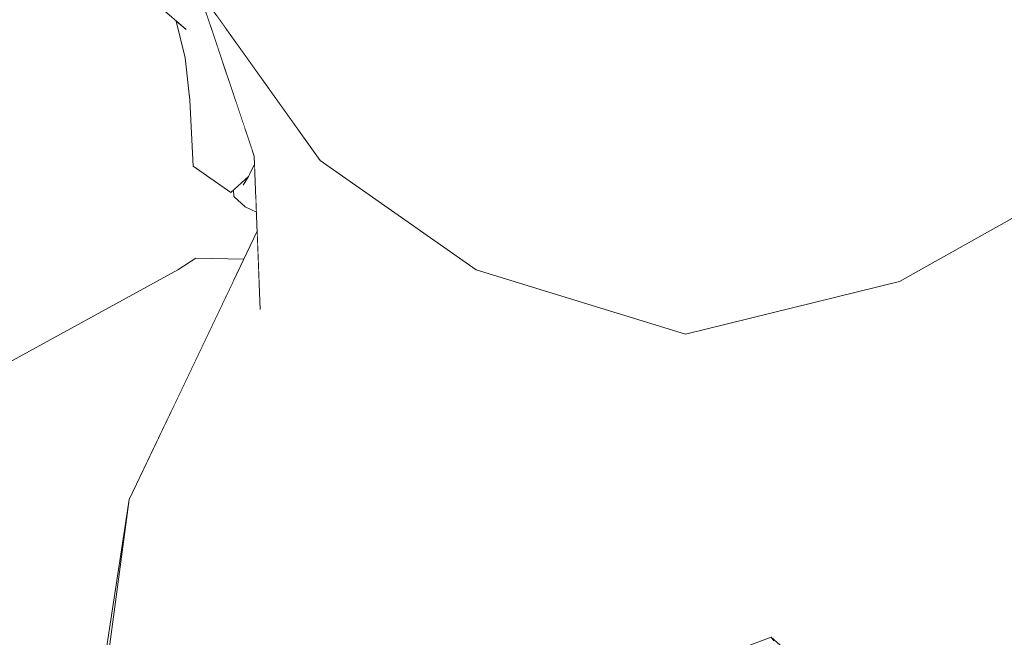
# Model space of a CAD drawing. Header units: millimetres. Extents: x 0 to 650, y -1 to 707.
# Tile 300 of 348: x 505.6 to 506.677, y 457.905 to 458.58. Entities that reach past the tile are written whole.
import ezdxf
from ezdxf.xclip import XClip

# ---------------------------------------------------------------- set-up
doc = ezdxf.new("R2010")
doc.units = ezdxf.units.MM
doc.header["$MEASUREMENT"] = 0
doc.header["$XCLIPFRAME"] = 0
doc.linetypes.add('Wipeout_Contour', pattern=[1000, 0, -1000])
doc.layers.add('Interior - Mobiliário .ARQ', color=7, linetype='Continuous')

# ---------------------------------------------------------------- blocks, each defined once
blk = doc.blocks.new('Desenho_5_5', base_point=(26.0927, 442.8059))
at = {"color": 254, "linetype": 'Wipeout_Contour', "lineweight": 0, "ltscale": 2049.768577}
blk.add_wipeout([(506.5853, 458.4875), (506.7166, 458.5559), (506.7366, 458.7541)], dxfattribs=at).dxf.layer = 'Interior - Mobiliário .ARQ'
at = {"color": 254, "linetype": 'Wipeout_Contour', "lineweight": 0, "ltscale": 2048.04205}
blk.add_wipeout([(506.0145, 458.4087), (506.05, 458.4202), (505.9528, 458.4914)], dxfattribs=at).dxf.layer = 'Interior - Mobiliário .ARQ'
at = {"color": 254, "linetype": 'Wipeout_Contour', "lineweight": 0, "ltscale": 2049.587683}
blk.add_wipeout([(506.6987, 458.4679), (506.5768, 458.4035), (506.6283, 458.3893)], dxfattribs=at).dxf.layer = 'Interior - Mobiliário .ARQ'
at = {"color": 254, "linetype": 'Wipeout_Contour', "lineweight": 0, "ltscale": 2730.264199}
blk.add_wipeout([(505.8446, 458.3993), (505.8561, 458.3891), (505.8571, 458.4223), (505.8506, 458.4087)], dxfattribs=at).dxf.layer = 'Interior - Mobiliário .ARQ'
at = {"color": 254, "linetype": 'Wipeout_Contour', "lineweight": 0, "ltscale": 2047.725032}
blk.add_wipeout([(506.3261, 458.1744), (506.2253, 457.8896), (506.2818, 457.8685)], dxfattribs=at).dxf.layer = 'Interior - Mobiliário .ARQ'
at = {"color": 254, "linetype": 'Wipeout_Contour', "lineweight": 0, "ltscale": 2045.447468}
blk.add_wipeout([(505.0858, 457.6401), (505.2396, 457.5157), (505.6547, 458.0504)], dxfattribs=at).dxf.layer = 'Interior - Mobiliário .ARQ'
at = {"color": 254, "linetype": 'Wipeout_Contour', "lineweight": 0, "ltscale": 2048.527072}
blk.add_wipeout([(506.4249, 457.9008), (506.4872, 457.8487), (506.6376, 457.9902)], dxfattribs=at).dxf.layer = 'Interior - Mobiliário .ARQ'
at = {"color": 254, "linetype": 'Wipeout_Contour', "lineweight": 0, "ltscale": 2050.473049}
blk.add_wipeout([(506.7366, 458.7541), (506.611, 458.6391), (506.5853, 458.4875)], dxfattribs=at).dxf.layer = 'Interior - Mobiliário .ARQ'
at = {"color": 254, "linetype": 'Wipeout_Contour', "lineweight": 0, "ltscale": 2730.19986}
blk.add_wipeout([(505.7993, 458.4392), (505.8384, 458.4126), (505.8461, 458.4628), (505.8261, 458.5223)], dxfattribs=at).dxf.layer = 'Interior - Mobiliário .ARQ'
at = {"color": 254, "linetype": 'Wipeout_Contour', "lineweight": 0, "ltscale": 2048.268841}
blk.add_wipeout([(505.9289, 458.4261), (506.0145, 458.4087), (505.9528, 458.4914)], dxfattribs=at).dxf.layer = 'Interior - Mobiliário .ARQ'
at = {"color": 254, "linetype": 'Wipeout_Contour', "lineweight": 0, "ltscale": 2049.620355}
blk.add_wipeout([(506.6283, 458.3893), (506.7566, 458.4028), (506.6987, 458.4679)], dxfattribs=at).dxf.layer = 'Interior - Mobiliário .ARQ'
at = {"color": 254, "linetype": 'Wipeout_Contour', "lineweight": 0, "ltscale": 2047.487704}
blk.add_wipeout([(505.8468, 458.3757), (505.8591, 458.3698), (505.8584, 458.3868)], dxfattribs=at).dxf.layer = 'Interior - Mobiliário .ARQ'
at = {"color": 254, "linetype": 'Wipeout_Contour', "lineweight": 0, "ltscale": 2047.926069}
blk.add_wipeout([(506.2818, 457.8685), (506.3812, 457.8897), (506.3261, 458.1744)], dxfattribs=at).dxf.layer = 'Interior - Mobiliário .ARQ'
at = {"color": 254, "linetype": 'Wipeout_Contour', "lineweight": 0, "ltscale": 2049.277926}
blk.add_wipeout([(506.6376, 457.9902), (506.9234, 457.7564), (506.7656, 458.0869)], dxfattribs=at).dxf.layer = 'Interior - Mobiliário .ARQ'
at = {"color": 254, "linetype": 'Wipeout_Contour', "lineweight": 0, "ltscale": 2045.805354}
blk.add_wipeout([(505.6547, 458.0504), (505.2396, 457.5157), (505.6357, 457.8773)], dxfattribs=at).dxf.layer = 'Interior - Mobiliário .ARQ'
at = {"color": 254, "linetype": 'Wipeout_Contour', "lineweight": 0, "ltscale": 2731.156201}
blk.add_wipeout([(505.7964, 458.5041), (505.7993, 458.4392), (505.8261, 458.5223), (505.8168, 458.5499)], dxfattribs=at).dxf.layer = 'Interior - Mobiliário .ARQ'
at = {"color": 254, "linetype": 'Wipeout_Contour', "lineweight": 0, "ltscale": 2730.234541}
blk.add_wipeout([(505.8384, 458.4126), (505.8506, 458.4087), (505.854, 458.4393), (505.8461, 458.4628)], dxfattribs=at).dxf.layer = 'Interior - Mobiliário .ARQ'
at = {"color": 254, "linetype": 'Wipeout_Contour', "lineweight": 0, "ltscale": 2047.904653}
blk.add_wipeout([(506.1199, 458.3234), (506.0145, 458.4087), (506.0994, 458.3068)], dxfattribs=at).dxf.layer = 'Interior - Mobiliário .ARQ'
at = {"color": 254, "linetype": 'Wipeout_Contour', "lineweight": 0, "ltscale": 2049.884825}
blk.add_wipeout([(506.6283, 458.3893), (506.5102, 458.3111), (506.7566, 458.4028)], dxfattribs=at).dxf.layer = 'Interior - Mobiliário .ARQ'
at = {"color": 254, "linetype": 'Wipeout_Contour', "lineweight": 0, "ltscale": 2048.095184}
blk.add_wipeout([(505.8345, 458.387), (505.8468, 458.3757), (505.8561, 458.3891)], dxfattribs=at).dxf.layer = 'Interior - Mobiliário .ARQ'
at = {"color": 254, "linetype": 'Wipeout_Contour', "lineweight": 0, "ltscale": 2049.219269}
blk.add_wipeout([(506.7624, 458.0919), (506.7006, 458.1859), (506.6355, 457.9972)], dxfattribs=at).dxf.layer = 'Interior - Mobiliário .ARQ'
at = {"color": 254, "linetype": 'Wipeout_Contour', "lineweight": 0, "ltscale": 2048.778589}
blk.add_wipeout([(506.6376, 457.9902), (506.4872, 457.8487), (506.9234, 457.7564)], dxfattribs=at).dxf.layer = 'Interior - Mobiliário .ARQ'
at = {"color": 254, "linetype": 'Wipeout_Contour', "lineweight": 0, "ltscale": 2731.464941}
blk.add_wipeout([(505.7925, 458.5802), (505.7964, 458.5041), (505.8168, 458.5499), (505.8024, 458.5929)], dxfattribs=at).dxf.layer = 'Interior - Mobiliário .ARQ'
at = {"color": 254, "linetype": 'Wipeout_Contour', "lineweight": 0, "ltscale": 2047.733805}
blk.add_wipeout([(505.8561, 458.3891), (505.8446, 458.3993), (505.8345, 458.387)], dxfattribs=at).dxf.layer = 'Interior - Mobiliário .ARQ'
at = {"color": 254, "linetype": 'Wipeout_Contour', "lineweight": 0, "ltscale": 2049.504465}
blk.add_wipeout([(506.7566, 458.4028), (506.5102, 458.3111), (506.5624, 458.2938)], dxfattribs=at).dxf.layer = 'Interior - Mobiliário .ARQ'
at = {"color": 254, "linetype": 'Wipeout_Contour', "lineweight": 0, "ltscale": 2048.594373}
blk.add_wipeout([(506.6355, 457.9972), (506.4249, 457.9008), (506.6376, 457.9902)], dxfattribs=at).dxf.layer = 'Interior - Mobiliário .ARQ'
at = {"color": 254, "linetype": 'Wipeout_Contour', "lineweight": 0, "ltscale": 3413.299595}
blk.add_wipeout([(505.7661, 458.6031), (505.7925, 458.5802), (505.8024, 458.5929), (505.7958, 458.6123), (505.7892, 458.6216)], dxfattribs=at).dxf.layer = 'Interior - Mobiliário .ARQ'
at = {"color": 254, "linetype": 'Wipeout_Contour', "lineweight": 0, "ltscale": 2048.251501}
blk.add_wipeout([(505.8506, 458.4087), (505.8384, 458.4126), (505.831, 458.3913)], dxfattribs=at).dxf.layer = 'Interior - Mobiliário .ARQ'
at = {"color": 254, "linetype": 'Wipeout_Contour', "lineweight": 0, "ltscale": 2047.992031}
blk.add_wipeout([(505.8384, 458.4126), (505.7993, 458.4392), (505.7899, 458.4199)], dxfattribs=at).dxf.layer = 'Interior - Mobiliário .ARQ'
at = {"color": 254, "linetype": 'Wipeout_Contour', "lineweight": 0, "ltscale": 2047.995331}
blk.add_wipeout([(505.8238, 458.5753), (505.9289, 458.4261), (505.9528, 458.4914)], dxfattribs=at).dxf.layer = 'Interior - Mobiliário .ARQ'
at = {"color": 254, "linetype": 'Wipeout_Contour', "lineweight": 0, "ltscale": 2047.813503}
blk.add_wipeout([(505.7899, 458.4199), (505.831, 458.3913), (505.8384, 458.4126)], dxfattribs=at).dxf.layer = 'Interior - Mobiliário .ARQ'
at = {"color": 254, "linetype": 'Wipeout_Contour', "lineweight": 0, "ltscale": 2048.347278}
blk.add_wipeout([(505.9363, 458.5806), (506.0391, 458.5048), (506.0309, 458.6574)], dxfattribs=at).dxf.layer = 'Interior - Mobiliário .ARQ'
at = {"color": 254, "linetype": 'Wipeout_Contour', "lineweight": 0, "ltscale": 2047.945157}
blk.add_wipeout([(505.7864, 458.4921), (505.7899, 458.4199), (505.7993, 458.4392)], dxfattribs=at).dxf.layer = 'Interior - Mobiliário .ARQ'
at = {"color": 254, "linetype": 'Wipeout_Contour', "lineweight": 0, "ltscale": 2048.520257}
blk.add_wipeout([(506.0145, 458.4087), (505.9289, 458.4261), (506.0994, 458.3068)], dxfattribs=at).dxf.layer = 'Interior - Mobiliário .ARQ'
at = {"color": 254, "linetype": 'Wipeout_Contour', "lineweight": 0, "ltscale": 2048.757765}
blk.add_wipeout([(505.9528, 458.4914), (505.8197, 458.6245), (505.8238, 458.5753)], dxfattribs=at).dxf.layer = 'Interior - Mobiliário .ARQ'
at = {"color": 254, "linetype": 'Wipeout_Contour', "lineweight": 0, "ltscale": 2048.001653}
blk.add_wipeout([(505.7993, 458.4392), (505.7964, 458.5041), (505.7864, 458.4921)], dxfattribs=at).dxf.layer = 'Interior - Mobiliário .ARQ'
at = {"color": 254, "linetype": 'Wipeout_Contour', "lineweight": 0, "ltscale": 2048.36409}
blk.add_wipeout([(506.3156, 458.2823), (506.0994, 458.3068), (506.3285, 458.2365)], dxfattribs=at).dxf.layer = 'Interior - Mobiliário .ARQ'
at = {"color": 254, "linetype": 'Wipeout_Contour', "lineweight": 0, "ltscale": 2048.24499}
blk.add_wipeout([(505.8197, 458.6245), (505.9528, 458.4914), (505.9363, 458.5806)], dxfattribs=at).dxf.layer = 'Interior - Mobiliário .ARQ'
at = {"color": 254, "linetype": 'Wipeout_Contour', "lineweight": 0, "ltscale": 2048.439955}
blk.add_wipeout([(505.7925, 458.5802), (505.7823, 458.5694), (505.7864, 458.4921)], dxfattribs=at).dxf.layer = 'Interior - Mobiliário .ARQ'
at = {"color": 254, "linetype": 'Wipeout_Contour', "lineweight": 0, "ltscale": 2048.860111}
blk.add_wipeout([(506.0994, 458.3068), (506.3156, 458.2823), (506.1199, 458.3234)], dxfattribs=at).dxf.layer = 'Interior - Mobiliário .ARQ'
at = {"color": 254, "linetype": 'Wipeout_Contour', "lineweight": 0, "ltscale": 2047.752897}
blk.add_wipeout([(505.7864, 458.4921), (505.7964, 458.5041), (505.7925, 458.5802)], dxfattribs=at).dxf.layer = 'Interior - Mobiliário .ARQ'
at = {"color": 254, "linetype": 'Wipeout_Contour', "lineweight": 0, "ltscale": 2049.025914}
blk.add_wipeout([(506.1233, 458.3413), (506.1199, 458.3234), (506.3156, 458.2823)], dxfattribs=at).dxf.layer = 'Interior - Mobiliário .ARQ'
at = {"color": 254, "linetype": 'Wipeout_Contour', "lineweight": 0, "ltscale": 2048.380755}
blk.add_wipeout([(505.7925, 458.5802), (505.7661, 458.6031), (505.7534, 458.5944)], dxfattribs=at).dxf.layer = 'Interior - Mobiliário .ARQ'
at = {"color": 254, "linetype": 'Wipeout_Contour', "lineweight": 0, "ltscale": 2048.471415}
blk.add_wipeout([(506.1233, 458.3413), (506.3156, 458.2823), (506.3006, 458.3219)], dxfattribs=at).dxf.layer = 'Interior - Mobiliário .ARQ'
at = {"color": 254, "linetype": 'Wipeout_Contour', "lineweight": 0, "ltscale": 2047.937483}
blk.add_wipeout([(505.7534, 458.5944), (505.7823, 458.5694), (505.7925, 458.5802)], dxfattribs=at).dxf.layer = 'Interior - Mobiliário .ARQ'
at = {"color": 254, "linetype": 'Wipeout_Contour', "lineweight": 0, "ltscale": 2048.778528}
blk.add_wipeout([(506.1233, 458.3413), (506.05, 458.4202), (506.0145, 458.4087)], dxfattribs=at).dxf.layer = 'Interior - Mobiliário .ARQ'
at = {"color": 254, "linetype": 'Wipeout_Contour', "lineweight": 0, "ltscale": 2049.297328}
blk.add_wipeout([(506.5102, 458.3111), (506.3156, 458.2823), (506.3285, 458.2365)], dxfattribs=at).dxf.layer = 'Interior - Mobiliário .ARQ'
at = {"color": 254, "linetype": 'Wipeout_Contour', "lineweight": 0, "ltscale": 2048.01214}
blk.add_wipeout([(505.7715, 458.5787), (505.7812, 458.5386), (505.7823, 458.5694)], dxfattribs=at).dxf.layer = 'Interior - Mobiliário .ARQ'
at = {"color": 254, "linetype": 'Wipeout_Contour', "lineweight": 0, "ltscale": 2047.856035}
blk.add_wipeout([(506.0145, 458.4087), (506.1199, 458.3234), (506.1233, 458.3413)], dxfattribs=at).dxf.layer = 'Interior - Mobiliário .ARQ'
at = {"color": 254, "linetype": 'Wipeout_Contour', "lineweight": 0, "ltscale": 2049.065008}
blk.add_wipeout([(506.3285, 458.2365), (506.5624, 458.2938), (506.5102, 458.3111)], dxfattribs=at).dxf.layer = 'Interior - Mobiliário .ARQ'
at = {"color": 254, "linetype": 'Wipeout_Contour', "lineweight": 0, "ltscale": 2048.198193}
blk.add_wipeout([(505.779, 458.6358), (505.8238, 458.5753), (505.8197, 458.6245)], dxfattribs=at).dxf.layer = 'Interior - Mobiliário .ARQ'
at = {"color": 254, "linetype": 'Wipeout_Contour', "lineweight": 0, "ltscale": 2048.359094}
blk.add_wipeout([(505.7812, 458.5386), (505.7864, 458.4921), (505.7823, 458.5694)], dxfattribs=at).dxf.layer = 'Interior - Mobiliário .ARQ'
at = {"color": 254, "linetype": 'Wipeout_Contour', "lineweight": 0, "ltscale": 2048.377574}
blk.add_wipeout([(506.05, 458.4202), (506.1233, 458.3413), (506.1065, 458.4775)], dxfattribs=at).dxf.layer = 'Interior - Mobiliário .ARQ'
at = {"color": 254, "linetype": 'Wipeout_Contour', "lineweight": 0, "ltscale": 2048.529417}
blk.add_wipeout([(505.9289, 458.4261), (505.8238, 458.5753), (505.779, 458.6358)], dxfattribs=at).dxf.layer = 'Interior - Mobiliário .ARQ'
at = {"color": 254, "linetype": 'Wipeout_Contour', "lineweight": 0, "ltscale": 2048.943218}
blk.add_wipeout([(506.0391, 458.5048), (506.05, 458.4202), (506.1065, 458.4775)], dxfattribs=at).dxf.layer = 'Interior - Mobiliário .ARQ'
at = {"layer": 'Interior - Mobiliário .ARQ', "color": 7, "linetype": 'Continuous', "lineweight": 0}
for p, q in [((505.7534, 458.5944), (505.7823, 458.5694)), ((505.7715, 458.5787), (505.7812, 458.5386)), ((505.7864, 458.4921), (505.7812, 458.5386)), ((505.7899, 458.4199), (505.7864, 458.4921))]:
    blk.add_line(p, q, dxfattribs=at)
at = {"color": 254, "linetype": 'Wipeout_Contour', "lineweight": 0, "ltscale": 2048.557519}
blk.add_wipeout([(505.7958, 458.6123), (505.8567, 458.4311), (505.8151, 458.5853)], dxfattribs=at).dxf.layer = 'Interior - Mobiliário .ARQ'
at = {"color": 254, "linetype": 'Wipeout_Contour', "lineweight": 0, "ltscale": 2048.980232}
blk.add_wipeout([(506.1065, 458.4775), (506.3007, 458.4907), (506.1218, 458.6024)], dxfattribs=at).dxf.layer = 'Interior - Mobiliário .ARQ'
at = {"color": 254, "linetype": 'Wipeout_Contour', "lineweight": 0, "ltscale": 2048.774385}
blk.add_wipeout([(506.1065, 458.4775), (506.0309, 458.6574), (506.0391, 458.5048)], dxfattribs=at).dxf.layer = 'Interior - Mobiliário .ARQ'
at = {"color": 254, "linetype": 'Wipeout_Contour', "lineweight": 0, "ltscale": 2049.068525}
blk.add_wipeout([(506.1218, 458.6024), (506.3007, 458.4907), (506.3094, 458.5877)], dxfattribs=at).dxf.layer = 'Interior - Mobiliário .ARQ'
at = {"color": 254, "linetype": 'Wipeout_Contour', "lineweight": 0, "ltscale": 2048.729189}
blk.add_wipeout([(506.1218, 458.6024), (506.0309, 458.6574), (506.1065, 458.4775)], dxfattribs=at).dxf.layer = 'Interior - Mobiliário .ARQ'
at = {"color": 254, "linetype": 'Wipeout_Contour', "lineweight": 0, "ltscale": 2048.508027}
blk.add_wipeout([(506.0391, 458.5048), (505.9363, 458.5806), (505.9528, 458.4914)], dxfattribs=at).dxf.layer = 'Interior - Mobiliário .ARQ'
at = {"color": 254, "linetype": 'Wipeout_Contour', "lineweight": 0, "ltscale": 2048.699867}
blk.add_wipeout([(506.3006, 458.3219), (506.1065, 458.4775), (506.1233, 458.3413)], dxfattribs=at).dxf.layer = 'Interior - Mobiliário .ARQ'
at = {"color": 254, "linetype": 'Wipeout_Contour', "lineweight": 0, "ltscale": 2048.410515}
blk.add_wipeout([(505.9528, 458.4914), (506.05, 458.4202), (506.0391, 458.5048)], dxfattribs=at).dxf.layer = 'Interior - Mobiliário .ARQ'
at = {"color": 254, "linetype": 'Wipeout_Contour', "lineweight": 0, "ltscale": 2048.790068}
blk.add_wipeout([(506.3006, 458.3219), (506.3007, 458.4907), (506.1065, 458.4775)], dxfattribs=at).dxf.layer = 'Interior - Mobiliário .ARQ'
at = {"color": 254, "linetype": 'Wipeout_Contour', "lineweight": 0, "ltscale": 2048.035135}
blk.add_wipeout([(505.9289, 458.4261), (505.8358, 458.5564), (505.9711, 458.2039)], dxfattribs=at).dxf.layer = 'Interior - Mobiliário .ARQ'
at = {"color": 254, "linetype": 'Wipeout_Contour', "lineweight": 0, "ltscale": 2049.406199}
blk.add_wipeout([(506.3006, 458.3219), (506.3156, 458.2823), (506.5102, 458.3111)], dxfattribs=at).dxf.layer = 'Interior - Mobiliário .ARQ'
at = {"color": 254, "linetype": 'Wipeout_Contour', "lineweight": 0, "ltscale": 2731.091653}
blk.add_wipeout([(505.8245, 458.5721), (505.8151, 458.5853), (505.8567, 458.4311), (505.88, 458.3941)], dxfattribs=at).dxf.layer = 'Interior - Mobiliário .ARQ'
at = {"color": 254, "linetype": 'Wipeout_Contour', "lineweight": 0, "ltscale": 2048.866098}
blk.add_wipeout([(506.3006, 458.3219), (506.5102, 458.3111), (506.4832, 458.33)], dxfattribs=at).dxf.layer = 'Interior - Mobiliário .ARQ'
at = {"color": 254, "linetype": 'Wipeout_Contour', "lineweight": 0, "ltscale": 2048.880569}
blk.add_wipeout([(506.5624, 458.2938), (506.3285, 458.2365), (506.4777, 458.1769)], dxfattribs=at).dxf.layer = 'Interior - Mobiliário .ARQ'
at = {"color": 254, "linetype": 'Wipeout_Contour', "lineweight": 0, "ltscale": 2048.672266}
blk.add_wipeout([(505.8245, 458.5721), (505.88, 458.3941), (505.8354, 458.5569)], dxfattribs=at).dxf.layer = 'Interior - Mobiliário .ARQ'
at = {"color": 254, "linetype": 'Wipeout_Contour', "lineweight": 0, "ltscale": 2049.68486}
blk.add_wipeout([(506.5102, 458.3111), (506.6283, 458.3893), (506.5768, 458.4035)], dxfattribs=at).dxf.layer = 'Interior - Mobiliário .ARQ'
at = {"color": 254, "linetype": 'Wipeout_Contour', "lineweight": 0, "ltscale": 2048.770994}
blk.add_wipeout([(506.3261, 458.1744), (506.4777, 458.1769), (506.3285, 458.2365)], dxfattribs=at).dxf.layer = 'Interior - Mobiliário .ARQ'
at = {"color": 254, "linetype": 'Wipeout_Contour', "lineweight": 0, "ltscale": 2048.183912}
blk.add_wipeout([(505.8358, 458.5564), (505.88, 458.3941), (505.9711, 458.2039)], dxfattribs=at).dxf.layer = 'Interior - Mobiliário .ARQ'
at = {"color": 254, "linetype": 'Wipeout_Contour', "lineweight": 0, "ltscale": 2049.310575}
blk.add_wipeout([(506.4832, 458.33), (506.5102, 458.3111), (506.5768, 458.4035)], dxfattribs=at).dxf.layer = 'Interior - Mobiliário .ARQ'
at = {"color": 254, "linetype": 'Wipeout_Contour', "lineweight": 0, "ltscale": 2048.14328}
blk.add_wipeout([(506.3261, 458.1744), (506.3285, 458.2365), (506.0994, 458.3068)], dxfattribs=at).dxf.layer = 'Interior - Mobiliário .ARQ'
at = {"layer": 'Interior - Mobiliário .ARQ', "color": 7, "linetype": 'Continuous', "lineweight": 0}
for p, q in [((505.831, 458.3913), (505.7899, 458.4199)), ((505.8506, 458.4087), (505.831, 458.3913)), ((505.8446, 458.3993), (505.8506, 458.4087)), ((505.8345, 458.387), (505.8341, 458.394)), ((505.8345, 458.387), (505.8468, 458.3757))]:
    blk.add_line(p, q, dxfattribs=at)
at = {"color": 254, "linetype": 'Wipeout_Contour', "lineweight": 0, "ltscale": 2050.004751}
blk.add_wipeout([(506.4992, 458.4651), (506.4832, 458.33), (506.5853, 458.4875)], dxfattribs=at).dxf.layer = 'Interior - Mobiliário .ARQ'
at = {"color": 254, "linetype": 'Wipeout_Contour', "lineweight": 0, "ltscale": 2729.729709}
blk.add_wipeout([(505.72, 458.0555), (505.8566, 458.2528), (505.8618, 458.2962), (505.8598, 458.349)], dxfattribs=at).dxf.layer = 'Interior - Mobiliário .ARQ'
at = {"color": 254, "linetype": 'Wipeout_Contour', "lineweight": 0, "ltscale": 2048.224161}
blk.add_wipeout([(506.0994, 458.3068), (506.1744, 458.1855), (506.3261, 458.1744)], dxfattribs=at).dxf.layer = 'Interior - Mobiliário .ARQ'
at = {"color": 254, "linetype": 'Wipeout_Contour', "lineweight": 0, "ltscale": 2049.195335}
blk.add_wipeout([(506.5853, 458.4875), (506.4832, 458.33), (506.5768, 458.4035)], dxfattribs=at).dxf.layer = 'Interior - Mobiliário .ARQ'
at = {"color": 254, "linetype": 'Wipeout_Contour', "lineweight": 0, "ltscale": 2048.277499}
blk.add_wipeout([(505.8567, 458.4311), (505.8631, 458.2634), (505.88, 458.3941)], dxfattribs=at).dxf.layer = 'Interior - Mobiliário .ARQ'
at = {"color": 254, "linetype": 'Wipeout_Contour', "lineweight": 0, "ltscale": 2046.934407}
blk.add_wipeout([(505.9416, 458.0729), (505.8566, 458.2528), (505.9317, 458.0731)], dxfattribs=at).dxf.layer = 'Interior - Mobiliário .ARQ'
at = {"layer": 'Interior - Mobiliário .ARQ', "color": 7, "linetype": 'Continuous', "lineweight": 0}
for p, q in [((505.7958, 458.6123), (505.8567, 458.4311)), ((505.8506, 458.4087), (505.8571, 458.4223))]:
    blk.add_line(p, q, dxfattribs=at)
at = {"color": 254, "linetype": 'Wipeout_Contour', "lineweight": 0, "ltscale": 2049.487137}
blk.add_wipeout([(506.3007, 458.4907), (506.4992, 458.4651), (506.3094, 458.5877)], dxfattribs=at).dxf.layer = 'Interior - Mobiliário .ARQ'
at = {"color": 254, "linetype": 'Wipeout_Contour', "lineweight": 0, "ltscale": 2048.276988}
blk.add_wipeout([(506.0994, 458.3068), (505.9289, 458.4261), (505.9711, 458.2039)], dxfattribs=at).dxf.layer = 'Interior - Mobiliário .ARQ'
at = {"color": 254, "linetype": 'Wipeout_Contour', "lineweight": 0, "ltscale": 2047.183733}
blk.add_wipeout([(506.1066, 457.9572), (505.9416, 458.0729), (506.0917, 457.8598)], dxfattribs=at).dxf.layer = 'Interior - Mobiliário .ARQ'
at = {"layer": 'Interior - Mobiliário .ARQ', "color": 7, "linetype": 'Continuous', "lineweight": 0}
blk.add_line((505.779, 458.6358), (505.9289, 458.4261), dxfattribs=at)
at = {"color": 254, "linetype": 'Wipeout_Contour', "lineweight": 0, "ltscale": 2049.528394}
blk.add_wipeout([(506.3094, 458.5877), (506.4992, 458.4651), (506.5033, 458.5903)], dxfattribs=at).dxf.layer = 'Interior - Mobiliário .ARQ'
at = {"color": 254, "linetype": 'Wipeout_Contour', "lineweight": 0, "ltscale": 2047.804763}
blk.add_wipeout([(505.9711, 458.2039), (506.1744, 458.1855), (506.0994, 458.3068)], dxfattribs=at).dxf.layer = 'Interior - Mobiliário .ARQ'
at = {"color": 254, "linetype": 'Wipeout_Contour', "lineweight": 0, "ltscale": 2046.833234}
blk.add_wipeout([(505.9317, 458.0731), (505.6845, 457.7913), (506.0917, 457.8598)], dxfattribs=at).dxf.layer = 'Interior - Mobiliário .ARQ'
at = {"color": 254, "linetype": 'Wipeout_Contour', "lineweight": 0, "ltscale": 2047.058928}
blk.add_wipeout([(506.2253, 457.8896), (506.1066, 457.9572), (506.2235, 457.8858)], dxfattribs=at).dxf.layer = 'Interior - Mobiliário .ARQ'
at = {"layer": 'Interior - Mobiliário .ARQ', "color": 7, "linetype": 'Continuous', "lineweight": 0}
blk.add_line((506.0994, 458.3068), (506.3285, 458.2365), dxfattribs=at)
at = {"color": 254, "linetype": 'Wipeout_Contour', "lineweight": 0, "ltscale": 2049.819249}
blk.add_wipeout([(506.4992, 458.4651), (506.5853, 458.4875), (506.5033, 458.5903)], dxfattribs=at).dxf.layer = 'Interior - Mobiliário .ARQ'
at = {"color": 254, "linetype": 'Wipeout_Contour', "lineweight": 0, "ltscale": 2049.124053}
blk.add_wipeout([(506.3006, 458.3219), (506.4832, 458.33), (506.3007, 458.4907)], dxfattribs=at).dxf.layer = 'Interior - Mobiliário .ARQ'
at = {"color": 254, "linetype": 'Wipeout_Contour', "lineweight": 0, "ltscale": 2047.49882}
blk.add_wipeout([(505.6845, 457.7913), (505.9317, 458.0731), (505.72, 458.0555)], dxfattribs=at).dxf.layer = 'Interior - Mobiliário .ARQ'
at = {"color": 254, "linetype": 'Wipeout_Contour', "lineweight": 0, "ltscale": 2047.713354}
blk.add_wipeout([(506.0917, 457.8598), (506.2213, 457.884), (506.1066, 457.9572)], dxfattribs=at).dxf.layer = 'Interior - Mobiliário .ARQ'
at = {"color": 254, "linetype": 'Wipeout_Contour', "lineweight": 0, "ltscale": 2049.824477}
blk.add_wipeout([(506.5853, 458.4875), (506.611, 458.6391), (506.5033, 458.5903)], dxfattribs=at).dxf.layer = 'Interior - Mobiliário .ARQ'
at = {"color": 254, "linetype": 'Wipeout_Contour', "lineweight": 0, "ltscale": 2046.994669}
blk.add_wipeout([(505.72, 458.0555), (505.9317, 458.0731), (505.8566, 458.2528)], dxfattribs=at).dxf.layer = 'Interior - Mobiliário .ARQ'
at = {"color": 254, "linetype": 'Wipeout_Contour', "lineweight": 0, "ltscale": 2049.593715}
blk.add_wipeout([(506.5768, 458.4035), (506.6987, 458.4679), (506.7166, 458.5559)], dxfattribs=at).dxf.layer = 'Interior - Mobiliário .ARQ'
at = {"color": 254, "linetype": 'Wipeout_Contour', "lineweight": 0, "ltscale": 2049.218253}
blk.add_wipeout([(506.4992, 458.4651), (506.3007, 458.4907), (506.4832, 458.33)], dxfattribs=at).dxf.layer = 'Interior - Mobiliário .ARQ'
at = {"color": 254, "linetype": 'Wipeout_Contour', "lineweight": 0, "ltscale": 2047.037456}
blk.add_wipeout([(505.6547, 458.0504), (505.684, 458.0615), (505.7927, 458.3195)], dxfattribs=at).dxf.layer = 'Interior - Mobiliário .ARQ'
at = {"color": 254, "linetype": 'Wipeout_Contour', "lineweight": 0, "ltscale": 2048.243568}
blk.add_wipeout([(505.8566, 458.2528), (505.9416, 458.0729), (505.8631, 458.2634)], dxfattribs=at).dxf.layer = 'Interior - Mobiliário .ARQ'
at = {"color": 254, "linetype": 'Wipeout_Contour', "lineweight": 0, "ltscale": 2050.210713}
blk.add_wipeout([(506.7166, 458.5559), (506.5853, 458.4875), (506.5768, 458.4035)], dxfattribs=at).dxf.layer = 'Interior - Mobiliário .ARQ'
at = {"color": 254, "linetype": 'Wipeout_Contour', "lineweight": 0, "ltscale": 2048.027215}
blk.add_wipeout([(505.8631, 458.2634), (505.9462, 458.0768), (505.88, 458.3941)], dxfattribs=at).dxf.layer = 'Interior - Mobiliário .ARQ'
at = {"color": 254, "linetype": 'Wipeout_Contour', "lineweight": 0, "ltscale": 2047.401245}
blk.add_wipeout([(505.7927, 458.3195), (505.7733, 458.3068), (505.6547, 458.0504)], dxfattribs=at).dxf.layer = 'Interior - Mobiliário .ARQ'
at = {"layer": 'Interior - Mobiliário .ARQ', "color": 7, "linetype": 'Continuous', "lineweight": 0}
for p, q in [((505.8567, 458.4311), (505.8631, 458.2634)), ((505.8591, 458.3698), (505.8468, 458.3757))]:
    blk.add_line(p, q, dxfattribs=at)
at = {"color": 254, "linetype": 'Wipeout_Contour', "lineweight": 0, "ltscale": 2048.904536}
blk.add_wipeout([(506.4777, 458.1769), (506.7006, 458.1859), (506.7566, 458.4028)], dxfattribs=at).dxf.layer = 'Interior - Mobiliário .ARQ'
at = {"color": 254, "linetype": 'Wipeout_Contour', "lineweight": 0, "ltscale": 2047.554419}
blk.add_wipeout([(505.88, 458.3941), (505.9462, 458.0768), (505.9711, 458.2039)], dxfattribs=at).dxf.layer = 'Interior - Mobiliário .ARQ'
at = {"color": 254, "linetype": 'Wipeout_Contour', "lineweight": 0, "ltscale": 2047.652916}
blk.add_wipeout([(505.8431, 458.3138), (505.7927, 458.3195), (505.8344, 458.2955)], dxfattribs=at).dxf.layer = 'Interior - Mobiliário .ARQ'
at = {"color": 254, "linetype": 'Wipeout_Contour', "lineweight": 0, "ltscale": 2046.0837}
blk.add_wipeout([(505.6547, 458.0504), (505.6357, 457.8773), (505.6619, 457.8754)], dxfattribs=at).dxf.layer = 'Interior - Mobiliário .ARQ'
at = {"layer": 'Interior - Mobiliário .ARQ', "color": 7, "linetype": 'Continuous', "lineweight": 0}
blk.add_line((506.0994, 458.3068), (505.9289, 458.4261), dxfattribs=at)
at = {"color": 254, "linetype": 'Wipeout_Contour', "lineweight": 0, "ltscale": 2049.562451}
blk.add_wipeout([(506.7566, 458.4028), (506.5624, 458.2938), (506.4777, 458.1769)], dxfattribs=at).dxf.layer = 'Interior - Mobiliário .ARQ'
at = {"color": 254, "linetype": 'Wipeout_Contour', "lineweight": 0, "ltscale": 2047.608498}
blk.add_wipeout([(505.8453, 458.3184), (505.7927, 458.3195), (505.8431, 458.3138)], dxfattribs=at).dxf.layer = 'Interior - Mobiliário .ARQ'
at = {"color": 254, "linetype": 'Wipeout_Contour', "lineweight": 0, "ltscale": 2047.912277}
blk.add_wipeout([(505.9711, 458.2039), (505.9462, 458.0768), (506.1108, 457.9607)], dxfattribs=at).dxf.layer = 'Interior - Mobiliário .ARQ'
at = {"color": 254, "linetype": 'Wipeout_Contour', "lineweight": 0, "ltscale": 2047.221158}
blk.add_wipeout([(505.684, 458.0615), (505.6547, 458.0504), (505.6619, 457.8754)], dxfattribs=at).dxf.layer = 'Interior - Mobiliário .ARQ'
at = {"layer": 'Interior - Mobiliário .ARQ', "color": 7, "linetype": 'Continuous', "lineweight": 0}
for p in [(506.7566, 458.4028), (506.3285, 458.2365)]:
    blk.add_line(p, (506.5624, 458.2938), dxfattribs=at)
at = {"color": 254, "linetype": 'Wipeout_Contour', "lineweight": 0, "ltscale": 2047.252346}
blk.add_wipeout([(505.7733, 458.3068), (505.5766, 458.1991), (505.6547, 458.0504)], dxfattribs=at).dxf.layer = 'Interior - Mobiliário .ARQ'
at = {"color": 254, "linetype": 'Wipeout_Contour', "lineweight": 0, "ltscale": 2048.057548}
blk.add_wipeout([(506.1108, 457.9607), (506.1744, 458.1855), (505.9711, 458.2039)], dxfattribs=at).dxf.layer = 'Interior - Mobiliário .ARQ'
at = {"color": 254, "linetype": 'Wipeout_Contour', "lineweight": 0, "ltscale": 2729.831814}
blk.add_wipeout([(505.7927, 458.3195), (505.684, 458.0615), (505.7669, 458.154), (505.8344, 458.2955)], dxfattribs=at).dxf.layer = 'Interior - Mobiliário .ARQ'
at = {"color": 254, "linetype": 'Wipeout_Contour', "lineweight": 0, "ltscale": 2046.053644}
blk.add_wipeout([(505.5766, 458.1991), (505.0858, 457.6401), (505.6547, 458.0504)], dxfattribs=at).dxf.layer = 'Interior - Mobiliário .ARQ'
at = {"color": 254, "linetype": 'Wipeout_Contour', "lineweight": 0, "ltscale": 2047.673596}
blk.add_wipeout([(506.1108, 457.9607), (506.2253, 457.8896), (506.1744, 458.1855)], dxfattribs=at).dxf.layer = 'Interior - Mobiliário .ARQ'
at = {"layer": 'Interior - Mobiliário .ARQ', "color": 7, "linetype": 'Continuous', "lineweight": 0}
for p, q in [((505.7927, 458.3195), (505.7733, 458.3068)), ((505.7927, 458.3195), (505.8453, 458.3184)), ((505.7733, 458.3068), (505.5766, 458.1991))]:
    blk.add_line(p, q, dxfattribs=at)
at = {"color": 254, "linetype": 'Wipeout_Contour', "lineweight": 0, "ltscale": 2048.624597}
blk.add_wipeout([(506.3261, 458.1744), (506.1744, 458.1855), (506.2253, 457.8896)], dxfattribs=at).dxf.layer = 'Interior - Mobiliário .ARQ'
at = {"color": 254, "linetype": 'Wipeout_Contour', "lineweight": 0, "ltscale": 2046.808588}
blk.add_wipeout([(505.684, 458.0615), (505.72, 458.0555), (505.7669, 458.154)], dxfattribs=at).dxf.layer = 'Interior - Mobiliário .ARQ'
at = {"color": 254, "linetype": 'Wipeout_Contour', "lineweight": 0, "ltscale": 2047.948209}
blk.add_wipeout([(506.422, 457.9048), (506.3261, 458.1744), (506.3812, 457.8897)], dxfattribs=at).dxf.layer = 'Interior - Mobiliário .ARQ'
at = {"color": 254, "linetype": 'Wipeout_Contour', "lineweight": 0, "ltscale": 2047.191397}
blk.add_wipeout([(505.684, 458.0615), (505.6619, 457.8754), (505.72, 458.0555)], dxfattribs=at).dxf.layer = 'Interior - Mobiliário .ARQ'
at = {"color": 254, "linetype": 'Wipeout_Contour', "lineweight": 0, "ltscale": 2048.798164}
blk.add_wipeout([(506.3261, 458.1744), (506.422, 457.9048), (506.4777, 458.1769)], dxfattribs=at).dxf.layer = 'Interior - Mobiliário .ARQ'
at = {"color": 254, "linetype": 'Wipeout_Contour', "lineweight": 0, "ltscale": 2046.596006}
blk.add_wipeout([(505.72, 458.0555), (505.6619, 457.8754), (505.6804, 457.8091)], dxfattribs=at).dxf.layer = 'Interior - Mobiliário .ARQ'
at = {"layer": 'Interior - Mobiliário .ARQ', "color": 7, "linetype": 'Continuous', "lineweight": 0}
for p, q in [((505.8598, 458.349), (505.72, 458.0555)), ((505.72, 458.0555), (505.6796, 457.7902)), ((505.72, 458.0555), (505.6845, 457.7913))]:
    blk.add_line(p, q, dxfattribs=at)
at = {"color": 254, "linetype": 'Wipeout_Contour', "lineweight": 0, "ltscale": 2048.747755}
blk.add_wipeout([(506.4777, 458.1769), (506.422, 457.9048), (506.6355, 457.9972)], dxfattribs=at).dxf.layer = 'Interior - Mobiliário .ARQ'
at = {"layer": 'Interior - Mobiliário .ARQ', "color": 7, "linetype": 'Continuous', "lineweight": 0}
for p, q in [((506.422, 457.9048), (506.3812, 457.8897)), ((506.4249, 457.9008), (506.422, 457.9048)), ((506.422, 457.9048), (506.4872, 457.8487))]:
    blk.add_line(p, q, dxfattribs=at)
at = {"color": 254, "linetype": 'Wipeout_Contour', "lineweight": 0, "ltscale": 2049.222536}
blk.add_wipeout([(506.6355, 457.9972), (506.7006, 458.1859), (506.4777, 458.1769)], dxfattribs=at).dxf.layer = 'Interior - Mobiliário .ARQ'

msp = doc.modelspace()

# ---------------------------------------------------------------- block references
at = {"color": 7, "linetype": 'Continuous', "lineweight": 0}
ref = msp.add_blockref('Desenho_5_5', (26.0927, 442.8059), dxfattribs=at)
XClip(ref).set_block_clipping_path([(360.0636904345, 428.2751855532), (639.463055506, 506.7925253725)])

doc.saveas('drawing.dxf')
